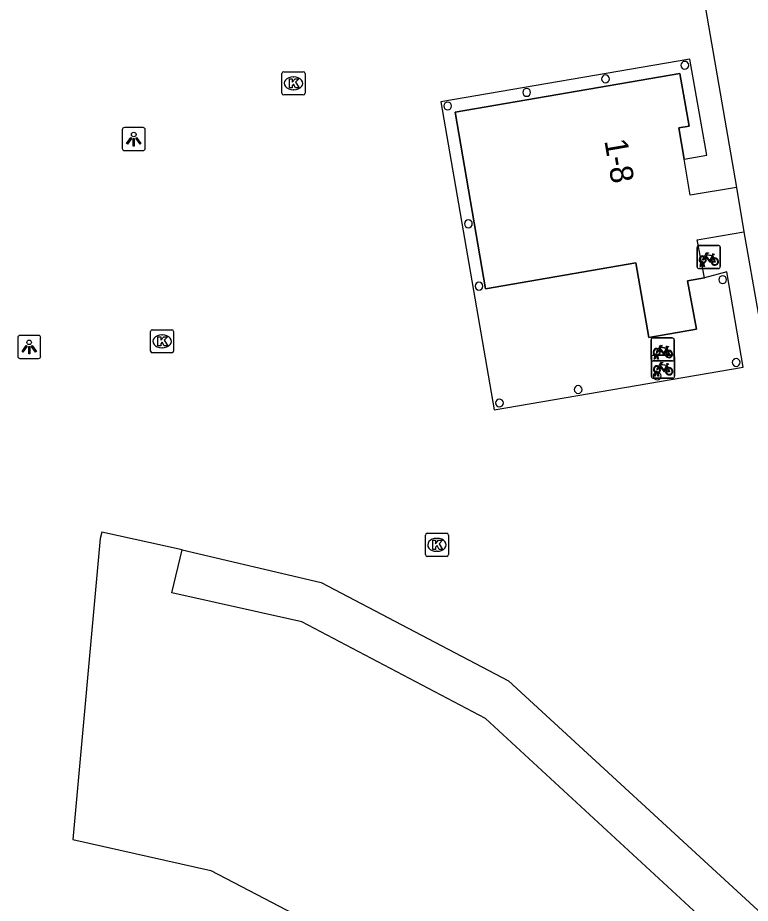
# Model space of a CAD drawing. Extents: x 162880 to 165536, y 384011 to 385179.
# Drawn here: x 164009.08 to 164040.87, y 384501.87 to 384540.3 of the extents above; entities that cross this region are included whole.
import ezdxf

# ---------------------------------------------------------------- set-up
doc = ezdxf.new("R2010")
doc.units = 0
for name, color, linetype in [('IMGEO_Fietsenrek', 7, 'Continuous'), ('IMGEO_Kolk', 7, 'Continuous'), ('IMGEO_Lichtpunt', 7, 'Continuous'), ('IMGEO_Pand', 7, 'Continuous'), ('IMGEO_Pand_nummerreeks', 7, 'Continuous'), ('IMGEO_Pand_overbouw', 7, 'Continuous'), ('IMGEO_Voetpad_open', 7, 'Continuous')]:
    doc.layers.add(name, color=color, linetype=linetype)

msp = doc.modelspace()

# ---------------------------------------------------------------- linework, layer by layer
at = {"layer": 'IMGEO_Fietsenrek'}
for p, q in [((164038.567, 384529.49), (164038.567, 384530.331)), ((164038.567, 384530.331), (164038.567, 384529.49)), ((164038.642, 384530.415), (164039.483, 384530.415)), ((164039.483, 384530.415), (164038.642, 384530.415)), ((164039.567, 384530.34), (164039.567, 384529.499)), ((164039.567, 384529.499), (164039.567, 384530.34)), ((164039.254, 384529.964), (164039.29, 384529.869)), ((164039.492, 384529.415), (164038.651, 384529.415)), ((164038.651, 384529.415), (164039.492, 384529.415)), ((164038.694, 384529.499), (164038.733, 384529.659)), ((164038.728, 384529.499), (164038.694, 384529.499)), ((164038.763, 384529.647), (164038.728, 384529.499)), ((164038.805, 384529.671), (164038.804, 384529.675)), ((164038.846, 384529.499), (164038.812, 384529.641)), ((164038.836, 384529.682), (164038.837, 384529.675)), ((164038.844, 384529.645), (164038.879, 384529.499)), ((164038.879, 384529.499), (164038.846, 384529.499)), ((164036.572, 384525.477), (164036.572, 384526.318)), ((164036.572, 384526.318), (164036.572, 384525.477)), ((164036.647, 384526.402), (164037.488, 384526.402)), ((164037.488, 384526.402), (164036.647, 384526.402)), ((164037.572, 384526.327), (164037.572, 384525.486)), ((164037.572, 384525.486), (164037.572, 384526.327)), ((164037.259, 384525.951), (164037.295, 384525.856)), ((164036.585, 384524.73), (164036.585, 384525.571)), ((164036.585, 384525.571), (164036.585, 384524.73)), ((164036.66, 384525.655), (164037.501, 384525.655)), ((164037.501, 384525.655), (164036.66, 384525.655)), ((164036.699, 384525.486), (164036.738, 384525.646)), ((164036.733, 384525.486), (164036.699, 384525.486)), ((164036.768, 384525.634), (164036.733, 384525.486)), ((164036.81, 384525.658), (164036.809, 384525.662)), ((164036.851, 384525.486), (164036.817, 384525.628)), ((164036.841, 384525.669), (164036.842, 384525.662)), ((164036.849, 384525.632), (164036.884, 384525.486)), ((164036.884, 384525.486), (164036.851, 384525.486)), ((164037.585, 384525.58), (164037.585, 384524.739)), ((164037.585, 384524.739), (164037.585, 384525.58)), ((164037.497, 384525.402), (164036.656, 384525.402)), ((164036.656, 384525.402), (164037.497, 384525.402)), ((164037.272, 384525.204), (164037.308, 384525.109)), ((164036.712, 384524.739), (164036.751, 384524.899)), ((164036.746, 384524.739), (164036.712, 384524.739)), ((164036.781, 384524.887), (164036.746, 384524.739)), ((164036.823, 384524.911), (164036.822, 384524.915)), ((164036.864, 384524.739), (164036.83, 384524.881)), ((164036.854, 384524.922), (164036.855, 384524.915)), ((164036.862, 384524.885), (164036.897, 384524.739)), ((164036.897, 384524.739), (164036.864, 384524.739)), ((164037.51, 384524.655), (164036.669, 384524.655)), ((164036.669, 384524.655), (164037.51, 384524.655))]:
    msp.add_line(p, q, dxfattribs=at)
for points in [[(164038.88, 384529.941), (164038.975, 384530.105), (164039.061, 384530.091), (164039.063, 384530.082), (164039.007, 384530.071), (164038.98, 384530.026), (164039.236, 384529.985)], [(164038.901, 384529.889), (164038.849, 384529.799), (164038.809, 384529.774), (164038.81, 384529.821), (164038.865, 384529.915)], [(164039.176, 384529.697), (164039.126, 384529.697), (164038.935, 384529.948), (164038.916, 384529.916)], [(164039.223, 384529.96), (164038.966, 384530.001), (164038.949, 384529.972), (164039.116, 384529.752), (164039.223, 384529.96)], [(164039.271, 384529.862), (164039.241, 384529.939), (164039.132, 384529.721), (164039.175, 384529.721)], [(164039.205, 384529.721), (164039.325, 384529.72), (164039.281, 384529.834)], [(164039.301, 384529.841), (164039.356, 384529.696), (164039.206, 384529.696)], [(164039.236, 384529.985), (164039.261, 384530.034), (164039.255, 384530.038), (164039.232, 384530.042), (164039.22, 384530.049), (164039.219, 384530.052), (164039.221, 384530.057), (164039.316, 384530.042), (164039.318, 384530.032), (164039.308, 384530.019), (164039.296, 384530.013), (164039.282, 384530.019), (164039.254, 384529.964)], [(164036.906, 384525.876), (164036.854, 384525.786), (164036.814, 384525.761), (164036.815, 384525.808), (164036.87, 384525.902)], [(164036.885, 384525.928), (164036.98, 384526.092), (164037.066, 384526.078), (164037.068, 384526.069), (164037.012, 384526.058), (164036.985, 384526.013), (164037.241, 384525.972)], [(164037.181, 384525.684), (164037.131, 384525.684), (164036.94, 384525.935), (164036.921, 384525.903)], [(164037.228, 384525.947), (164036.971, 384525.988), (164036.954, 384525.959), (164037.121, 384525.739), (164037.228, 384525.947)], [(164037.276, 384525.849), (164037.246, 384525.926), (164037.137, 384525.708), (164037.18, 384525.708)], [(164037.241, 384525.972), (164037.266, 384526.021), (164037.26, 384526.025), (164037.237, 384526.029), (164037.225, 384526.036), (164037.224, 384526.039), (164037.226, 384526.044), (164037.321, 384526.029), (164037.323, 384526.019), (164037.313, 384526.006), (164037.301, 384526), (164037.287, 384526.006), (164037.259, 384525.951)], [(164037.21, 384525.708), (164037.33, 384525.707), (164037.286, 384525.821)], [(164037.306, 384525.828), (164037.361, 384525.683), (164037.211, 384525.683)], [(164036.919, 384525.129), (164036.867, 384525.039), (164036.827, 384525.014), (164036.828, 384525.061), (164036.883, 384525.155)], [(164036.898, 384525.181), (164036.993, 384525.345), (164037.079, 384525.331), (164037.081, 384525.322), (164037.025, 384525.311), (164036.998, 384525.266), (164037.254, 384525.225)], [(164037.194, 384524.937), (164037.144, 384524.937), (164036.953, 384525.188), (164036.934, 384525.156)], [(164037.241, 384525.2), (164036.984, 384525.241), (164036.967, 384525.212), (164037.134, 384524.992), (164037.241, 384525.2)], [(164037.289, 384525.102), (164037.259, 384525.179), (164037.15, 384524.961), (164037.193, 384524.961)], [(164037.254, 384525.225), (164037.279, 384525.274), (164037.273, 384525.278), (164037.25, 384525.282), (164037.238, 384525.289), (164037.237, 384525.292), (164037.239, 384525.297), (164037.334, 384525.282), (164037.336, 384525.272), (164037.326, 384525.259), (164037.314, 384525.253), (164037.3, 384525.259), (164037.272, 384525.204)], [(164037.223, 384524.961), (164037.343, 384524.96), (164037.299, 384525.074)], [(164037.319, 384525.081), (164037.374, 384524.936), (164037.224, 384524.936)]]:
    msp.add_lwpolyline(points, dxfattribs=at)
for centre, radius, start, end in [((164038.645, 384530.337), 0.0779, 92.4484, 184.2845), ((164038.645, 384530.337), 0.0779, 92.4484, 184.2845), ((164039.489, 384530.337), 0.0779, 2.4484, 94.2845), ((164039.489, 384530.337), 0.0779, 2.4484, 94.2845), ((164038.807, 384529.8), 0.159, 62.6766, 242.1369), ((164038.807, 384529.8), 0.129, 63.3192, 238.903), ((164038.787, 384529.671), 0.0499, 12.8025, 158.6934), ((164038.807, 384529.8), 0.129, 283.6043, 43.4302), ((164038.807, 384529.8), 0.159, 283.5766, 46.6042), ((164039.334, 384529.716), 0.159, 113.3408, 178.3217), ((164039.334, 384529.716), 0.159, 187.0065, 105.7708), ((164039.334, 384529.716), 0.129, 113.923, 177.9556), ((164039.334, 384529.716), 0.129, 188.6715, 104.5883), ((164038.645, 384529.493), 0.0779, 182.4484, 274.2845), ((164038.645, 384529.493), 0.0779, 182.4484, 274.2845), ((164038.807, 384529.8), 0.159, 253.9967, 271.7867), ((164038.787, 384529.671), 0.0174, 12.8025, 163.4502), ((164038.807, 384529.8), 0.129, 253.415, 269.0204), ((164039.489, 384529.493), 0.0779, 272.4484, 4.2845), ((164039.489, 384529.493), 0.0779, 272.4484, 4.2845), ((164036.65, 384526.324), 0.0779, 92.4484, 184.2845), ((164036.65, 384526.324), 0.0779, 92.4484, 184.2845), ((164037.494, 384526.324), 0.0779, 2.4484, 94.2845), ((164037.494, 384526.324), 0.0779, 2.4484, 94.2845), ((164036.812, 384525.787), 0.159, 62.6766, 242.1369), ((164036.812, 384525.787), 0.129, 63.3192, 238.903), ((164036.812, 384525.787), 0.129, 283.6043, 43.4302), ((164036.812, 384525.787), 0.159, 283.5766, 46.6042), ((164037.339, 384525.703), 0.159, 187.0065, 105.7708), ((164036.65, 384525.48), 0.0779, 182.4484, 274.2845), ((164036.65, 384525.48), 0.0779, 182.4484, 274.2845), ((164036.663, 384525.577), 0.0779, 92.4484, 184.2845), ((164036.663, 384525.577), 0.0779, 92.4484, 184.2845), ((164036.792, 384525.658), 0.0499, 12.8025, 158.6934), ((164036.812, 384525.787), 0.159, 253.9967, 271.7867), ((164036.792, 384525.658), 0.0174, 12.8025, 163.4502), ((164036.812, 384525.787), 0.129, 253.415, 269.0204), ((164037.339, 384525.703), 0.159, 113.3408, 178.3217), ((164037.339, 384525.703), 0.129, 113.923, 177.9556), ((164037.339, 384525.703), 0.129, 188.6715, 104.5883), ((164037.494, 384525.48), 0.0779, 272.4484, 4.2845), ((164037.494, 384525.48), 0.0779, 272.4484, 4.2845), ((164037.507, 384525.577), 0.0779, 2.4484, 94.2845), ((164037.507, 384525.577), 0.0779, 2.4484, 94.2845), ((164036.825, 384525.04), 0.159, 62.6766, 242.1369), ((164036.825, 384525.04), 0.129, 63.3192, 238.903), ((164036.825, 384525.04), 0.129, 283.6043, 43.4302), ((164036.825, 384525.04), 0.159, 283.5766, 46.6042), ((164037.352, 384524.956), 0.159, 113.3408, 178.3217), ((164037.352, 384524.956), 0.159, 187.0065, 105.7708), ((164036.663, 384524.733), 0.0779, 182.4484, 274.2845), ((164036.663, 384524.733), 0.0779, 182.4484, 274.2845), ((164036.805, 384524.911), 0.0499, 12.8025, 158.6934), ((164036.825, 384525.04), 0.159, 253.9967, 271.7867), ((164036.805, 384524.911), 0.0174, 12.8025, 163.4502), ((164036.825, 384525.04), 0.129, 253.415, 269.0204), ((164037.352, 384524.956), 0.129, 113.923, 177.9556), ((164037.352, 384524.956), 0.129, 188.6715, 104.5883), ((164037.507, 384524.733), 0.0779, 272.4484, 4.2845), ((164037.507, 384524.733), 0.0779, 272.4484, 4.2845)]:
    msp.add_arc(centre, radius, start, end, dxfattribs=at)
at = {"layer": 'IMGEO_Kolk'}
for p, q in [((164020.546, 384537.025), (164020.546, 384537.877)), ((164020.621, 384537.951), (164021.473, 384537.951)), ((164021.547, 384537.877), (164021.547, 384537.025)), ((164021.034, 384537.731), (164021.059, 384537.731)), ((164021.057, 384537.171), (164021.032, 384537.171)), ((164021.473, 384536.951), (164020.621, 384536.951)), ((164014.843, 384525.83), (164014.843, 384526.682)), ((164014.918, 384526.756), (164015.77, 384526.756)), ((164015.844, 384526.682), (164015.844, 384525.83)), ((164015.331, 384526.536), (164015.356, 384526.536)), ((164015.354, 384525.976), (164015.329, 384525.976)), ((164015.77, 384525.756), (164014.918, 384525.756)), ((164026.772, 384516.998), (164026.772, 384517.85)), ((164026.847, 384517.924), (164027.699, 384517.924)), ((164027.773, 384517.85), (164027.773, 384516.998)), ((164027.26, 384517.704), (164027.285, 384517.704)), ((164027.283, 384517.144), (164027.258, 384517.144)), ((164027.699, 384516.924), (164026.847, 384516.924))]:
    msp.add_line(p, q, dxfattribs=at)
for points in [[(164020.546, 384537.025), (164020.546, 384537.877)], [(164020.621, 384537.951), (164021.473, 384537.951)], [(164021.547, 384537.877), (164021.547, 384537.025)], [(164020.867, 384537.651), (164020.99, 384537.651), (164020.99, 384537.5), (164021.12, 384537.651), (164021.284, 384537.651), (164021.138, 384537.5), (164021.291, 384537.251), (164021.139, 384537.251), (164021.054, 384537.415), (164020.99, 384537.348), (164020.99, 384537.251), (164020.867, 384537.251), (164020.867, 384537.651)], [(164021.473, 384536.951), (164020.621, 384536.951)], [(164014.843, 384525.83), (164014.843, 384526.682)], [(164014.918, 384526.756), (164015.77, 384526.756)], [(164015.844, 384526.682), (164015.844, 384525.83)], [(164015.164, 384526.456), (164015.287, 384526.456), (164015.287, 384526.305), (164015.417, 384526.456), (164015.581, 384526.456), (164015.435, 384526.305), (164015.588, 384526.056), (164015.436, 384526.056), (164015.351, 384526.22), (164015.287, 384526.153), (164015.287, 384526.056), (164015.164, 384526.056), (164015.164, 384526.456)], [(164015.77, 384525.756), (164014.918, 384525.756)], [(164026.772, 384516.998), (164026.772, 384517.85)], [(164026.847, 384517.924), (164027.699, 384517.924)], [(164027.773, 384517.85), (164027.773, 384516.998)], [(164027.093, 384517.624), (164027.216, 384517.624), (164027.216, 384517.473), (164027.346, 384517.624), (164027.51, 384517.624), (164027.364, 384517.473), (164027.517, 384517.224), (164027.365, 384517.224), (164027.28, 384517.388), (164027.216, 384517.321), (164027.216, 384517.224), (164027.093, 384517.224), (164027.093, 384517.624)], [(164027.699, 384516.924), (164026.847, 384516.924)]]:
    msp.add_lwpolyline(points, dxfattribs=at)
for centre, start, end in [((164020.623, 384537.875), 91.552, 178.448), ((164020.623, 384537.875), 91.552, 178.448), ((164021.471, 384537.875), 1.552, 88.448), ((164021.471, 384537.875), 1.552, 88.448), ((164020.623, 384537.027), 181.552, 268.448), ((164020.623, 384537.027), 181.552, 268.448), ((164021.471, 384537.027), 271.552, 358.448), ((164021.471, 384537.027), 271.552, 358.448), ((164014.92, 384526.68), 91.552, 178.448), ((164014.92, 384526.68), 91.552, 178.448), ((164015.768, 384526.68), 1.552, 88.448), ((164015.768, 384526.68), 1.552, 88.448), ((164014.92, 384525.832), 181.552, 268.448), ((164014.92, 384525.832), 181.552, 268.448), ((164015.768, 384525.832), 271.552, 358.448), ((164015.768, 384525.832), 271.552, 358.448), ((164026.849, 384517.848), 91.552, 178.448), ((164026.849, 384517.848), 91.552, 178.448), ((164027.697, 384517.848), 1.552, 88.448), ((164027.697, 384517.848), 1.552, 88.448), ((164026.849, 384517), 181.552, 268.448), ((164026.849, 384517), 181.552, 268.448), ((164027.697, 384517), 271.552, 358.448), ((164027.697, 384517), 271.552, 358.448)]:
    msp.add_arc(centre, 0.0765, start, end, dxfattribs=at)
for centre, major_axis, ratio, start_param, end_param in [((164021.033, 384537.451), (-0.387, 0.002), 0.722429, 4.712389, 7.853982), ((164021.058, 384537.451), (-0.39, 0.002), 0.717154, 1.570796, 4.712389), ((164015.33, 384526.256), (-0.387, 0.002), 0.722429, 4.712389, 7.853982), ((164015.355, 384526.256), (-0.39, 0.002), 0.717154, 1.570796, 4.712389), ((164027.259, 384517.424), (-0.387, 0.002), 0.722429, 4.712389, 7.853982), ((164027.284, 384517.424), (-0.39, 0.002), 0.717154, 1.570796, 4.712389)]:
    msp.add_ellipse(centre, major_axis=major_axis, ratio=ratio, start_param=start_param, end_param=end_param, dxfattribs=at)
at = {"layer": 'IMGEO_Lichtpunt'}
for p, q in [((164014.517, 384535.529), (164013.709, 384535.529)), ((164014.517, 384535.529), (164013.709, 384535.529)), ((164013.615, 384535.434), (164013.615, 384534.627)), ((164013.615, 384535.434), (164013.615, 384534.627)), ((164014.611, 384534.627), (164014.611, 384535.434)), ((164014.611, 384534.627), (164014.611, 384535.434)), ((164013.709, 384534.533), (164014.517, 384534.533)), ((164013.709, 384534.533), (164014.517, 384534.533)), ((164009.077, 384526.415), (164009.077, 384525.608)), ((164009.077, 384526.415), (164009.077, 384525.608)), ((164009.979, 384526.51), (164009.171, 384526.51)), ((164009.979, 384526.51), (164009.171, 384526.51)), ((164010.073, 384525.608), (164010.073, 384526.415)), ((164010.073, 384525.608), (164010.073, 384526.415)), ((164009.171, 384525.514), (164009.979, 384525.514)), ((164009.171, 384525.514), (164009.979, 384525.514))]:
    msp.add_line(p, q, dxfattribs=at)
for points in [[(164013.989, 384535.098), (164014.028, 384535.07), (164013.84, 384534.808), (164013.802, 384534.835), (164013.989, 384535.098)], [(164014.201, 384535.07), (164014.239, 384535.097), (164014.426, 384534.835), (164014.387, 384534.807), (164014.201, 384535.07)], [(164014.091, 384535.05), (164014.138, 384535.05), (164014.138, 384534.728), (164014.091, 384534.728), (164014.091, 384535.05)], [(164009.451, 384526.079), (164009.49, 384526.051), (164009.302, 384525.789), (164009.264, 384525.816), (164009.451, 384526.079)], [(164009.553, 384526.031), (164009.6, 384526.031), (164009.6, 384525.709), (164009.553, 384525.709), (164009.553, 384526.031)], [(164009.663, 384526.051), (164009.701, 384526.078), (164009.888, 384525.816), (164009.849, 384525.788), (164009.663, 384526.051)]]:
    msp.add_lwpolyline(points, dxfattribs=at)
for centre in [(164014.114, 384535.232), (164009.576, 384526.213)]:
    msp.add_circle(centre, 0.0994, dxfattribs=at)
for centre, start, end in [((164013.709, 384535.434), 90, 180), ((164013.709, 384535.434), 90, 180), ((164014.517, 384535.434), 0, 90), ((164014.517, 384535.434), 0, 90), ((164013.709, 384534.627), 180, 270), ((164013.709, 384534.627), 180, 270), ((164014.517, 384534.627), 270, 0), ((164014.517, 384534.627), 270, 360), ((164009.171, 384526.415), 90, 180), ((164009.171, 384526.415), 90, 180), ((164009.979, 384526.415), 0, 90), ((164009.979, 384526.415), 0, 90), ((164009.171, 384525.608), 180, 270), ((164009.171, 384525.608), 180, 270), ((164009.979, 384525.608), 270, 0), ((164009.979, 384525.608), 270, 360)]:
    msp.add_arc(centre, 0.0946, start, end, dxfattribs=at)
at = {"layer": 'IMGEO_Pand'}
for points in [[(164040.271, 384532.937), (164038.268, 384532.598), (164038.002, 384534.155), (164037.77, 384535.514), (164038.227, 384535.593), (164037.819, 384537.879), (164028.067, 384536.206), (164029.387, 384528.536), (164035.903, 384529.66), (164036.469, 384526.42), (164038.536, 384526.781), (164038.153, 384528.876), (164038.888, 384529.008), (164038.571, 384530.658), (164040.597, 384531.013)], [(164040.271, 384532.937), (164040.597, 384531.013)], [(164016.214, 384517.208), (164012.723, 384517.977), (164012.654, 384517.699), (164011.47, 384504.631), (164017.458, 384503.291), (164022.729, 384500.537), (164023.311, 384500), (164033.747, 384490.379), (164041.668, 384486.233), (164050.462, 384484.232), (164059.412, 384484.592), (164065.378, 384486.451)], [(164040.316, 384499.798), (164040.097, 384500), (164029.381, 384509.883), (164021.411, 384514.078), (164015.767, 384515.348), (164016.214, 384517.208)]]:
    msp.add_lwpolyline(points, dxfattribs=at)
for centre, start, end in [((164038.031, 384538.235), 90, 270), ((164038.031, 384538.235), 270, 90), ((164034.588, 384537.645), 90, 270), ((164034.588, 384537.645), 270, 90), ((164031.17, 384537.058), 90, 270), ((164031.17, 384537.058), 270, 90), ((164027.737, 384536.469), 90, 270), ((164027.737, 384536.469), 270, 90), ((164028.639, 384531.356), 90, 270), ((164028.639, 384531.356), 270, 90), ((164039.674, 384528.93), 90, 270), ((164039.674, 384528.93), 270, 90), ((164029.097, 384528.648), 90, 270), ((164029.097, 384528.648), 270, 90), ((164040.262, 384525.339), 90, 270), ((164040.262, 384525.339), 270, 90), ((164036.834, 384524.752), 90, 270), ((164036.834, 384524.752), 270, 90), ((164033.403, 384524.163), 90, 270), ((164033.403, 384524.163), 270, 90), ((164029.986, 384523.579), 90, 270), ((164029.986, 384523.579), 270, 90)]:
    msp.add_arc(centre, 0.17, start, end, dxfattribs=at)
at = {"layer": 'IMGEO_Pand_overbouw'}
msp.add_lwpolyline([(164039.862, 384529.268), (164038.888, 384529.008), (164038.153, 384528.876), (164038.536, 384526.781), (164036.469, 384526.42), (164035.903, 384529.66), (164029.387, 384528.536), (164028.067, 384536.206), (164037.819, 384537.879), (164038.227, 384535.593), (164037.77, 384535.514), (164038.002, 384534.155), (164038.986, 384534.334), (164038.251, 384538.497), (164027.435, 384536.646), (164029.761, 384523.279), (164040.569, 384525.137)], close=True, dxfattribs=at)
at = {"layer": 'IMGEO_Voetpad_open'}
for points in [[(164059.217, 384545.507), (164059.428, 384544.287), (164038.927, 384540.705), (164040.271, 384532.937)], [(164040.597, 384531.013), (164042.456, 384520.416), (164047.744, 384521.291)], [(164016.214, 384517.208), (164022.253, 384515.788), (164030.38, 384511.521), (164041.382, 384501.4)]]:
    msp.add_lwpolyline(points, dxfattribs=at)

# ---------------------------------------------------------------- texts
at = {"layer": 'IMGEO_Pand_nummerreeks'}
msp.add_text('1-8', height=1, rotation=279.6916, dxfattribs=at).set_placement((164034.537, 384534.962))

doc.saveas('drawing.dxf')
